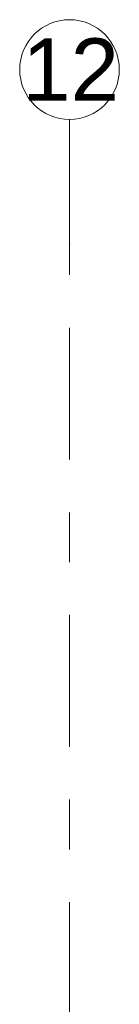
# Model space of a CAD drawing. Header units: metres. Extents: x -3.6 to 85.2, y -11 to 16.8.
# Tile 425 of 508: x 40.03 to 40.23, y 14.83 to 16.805. Entities that reach past the tile are written whole.
import ezdxf

# ---------------------------------------------------------------- set-up
doc = ezdxf.new("R2010")
doc.units = ezdxf.units.M
doc.header["$MEASUREMENT"] = 0
doc.linetypes.add('Strichlinie doppelt', pattern=[0.546806, 0.264583, -0.105833, 0.070556, -0.105833])
doc.layers.add('451 - Universal.Achsen Raster', color=7, linetype='Continuous')
doc.styles.add('ERSTELLTER_STIL_2', font='txt')

msp = doc.modelspace()

# ---------------------------------------------------------------- linework, layer by layer
at = {"layer": '451 - Universal.Achsen Raster', "color": 160, "linetype": 'Strichlinie doppelt', "lineweight": 9, "true_color": 0x3232ff}
for p, q in [((40.13, 16.355), (40.13, 16.605)), ((40.13, -10.585), (40.13, 16.355))]:
    msp.add_line(p, q, dxfattribs=at)
at = {"layer": '451 - Universal.Achsen Raster', "color": 160, "linetype": 'Continuous', "lineweight": 9, "true_color": 0x3232ff}
msp.add_circle((40.13, 16.705), 0.1, dxfattribs=at)
at = {"layer": '451 - Universal.Achsen Raster', "color": 160, "linetype": 'Strichlinie doppelt', "lineweight": 9, "true_color": 0x3232ff}
msp.add_point((40.13, 16.355), dxfattribs=at)
msp.add_point((40.13, 16.355), dxfattribs=at)

# ---------------------------------------------------------------- texts
at = {"layer": '451 - Universal.Achsen Raster', "color": 160, "lineweight": 9, "true_color": 0x3232ff, "insert": (40.0351, 16.7675), "char_height": 0.125, "attachment_point": 1, "style": 'ERSTELLTER_STIL_2'}
msp.add_mtext('\\A1;{\\pql;\\pt0;\\fArial|b0|i0|c0|p38;12}', dxfattribs=at)

doc.saveas('drawing.dxf')
